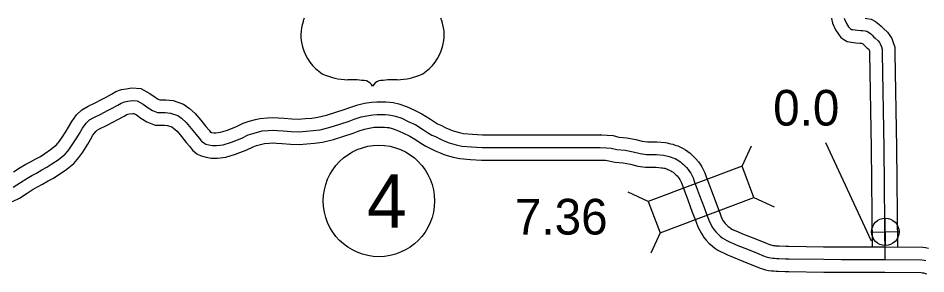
# Model space of a CAD drawing. Extents: x 31699 to 244310, y -8841 to 11474.
# Drawn here: x 136951 to 137668, y 1545 to 1747 of the extents above; entities that cross this region are included whole.
import ezdxf

# ---------------------------------------------------------------- set-up
doc = ezdxf.new("R2010")
doc.units = 0
for name, color, linetype in [('B_Logo', 7, 'Continuous'), ('Level 21', 7, 'Continuous'), ('R_Border Notes', 7, 'Continuous'), ('R_XS_EARTHWORK_STAGE1', 7, 'Continuous'), ('R_XS_EARTHWORK_STAGE2', 7, 'Continuous'), ('S_AREA_CALC', 7, 'Continuous'), ('S_WALL', 7, 'Continuous'), ('S_WALL_ANNOT', 7, 'Continuous')]:
    doc.layers.add(name, color=color, linetype=linetype)

msp = doc.modelspace()

# ---------------------------------------------------------------- linework, layer by layer
for centre, radius, start, end in [((137206, 1733.95), 31.68, 160.95764, 197.38186), ((137221.82, 1730.02), 47.94, 159.15888, 162.69135), ((137240.18, 1730.02), 47.94, 17.30865, 20.84112), ((137256, 1733.95), 31.68, 342.61814, 19.04236), ((137211.15, 1734.04), 36.66, 195.10743, 237.13119), ((137250.85, 1734.04), 36.66, 302.86881, 344.89257), ((137211.84, 1745.58), 47.07, 244.07708, 269.57785), ((137250.16, 1745.58), 47.07, 270.42215, 295.92292), ((137212.93, 1612.31), 86.22, 81.19416, 90.95387), ((137223.71, 1689.61), 8.26, 28.03422, 72.98637), ((137238.29, 1689.61), 8.26, 107.01363, 151.96578), ((137249.07, 1612.31), 86.22, 89.04613, 98.80584)]:
    msp.add_arc(centre, radius, start, end)
at = {"layer": 'B_Logo'}
for points in [[(137603.9, 1747.08), (137604.07, 1746.21), (137605.61, 1742.81), (137607.35, 1740.35), (137608.29, 1739.08), (137608.89, 1738.68), (137609.63, 1738.21), (137610.76, 1738.08), (137614.31, 1737.56), (137617.05, 1737.3)], [(137617.05, 1737.3), (137618.18, 1737.23), (137620.39, 1737.04), (137621.66, 1736.77), (137623.13, 1735.98), (137624.93, 1734.65), (137626.01, 1733.71), (137627.34, 1732.18), (137628.42, 1731.32), (137630.62, 1729.25), (137631.7, 1727.85), (137632.37, 1726.72), (137633.24, 1724.52), (137633.85, 1722.58), (137633.85, 1719.31), (137635.08, 1644.53), (137636.01, 1556.66)], [(136946.85, 1613.69), (136952.7, 1617.46), (136957.65, 1620.59), (136961.82, 1622.96), (136965.35, 1624.84), (136969.71, 1627.35), (136973.64, 1629.37), (136977.53, 1631.99), (136982.47, 1635.19), (136988.03, 1639.75), (136989.94, 1641.83), (136990.9, 1643.07), (136993.67, 1646.99), (136997.38, 1652.74), (136999.31, 1656.15), (137001.62, 1660.12), (137004.53, 1664.17), (137007.16, 1666.75), (137010.75, 1668.76), (137016.32, 1671.31), (137021.47, 1674.12), (137024.61, 1675.71), (137029.64, 1678.45), (137032.37, 1680.09), (137035.06, 1681.13), (137037.65, 1681.5), (137041.16, 1681.97), (137044.98, 1681.72), (137049.67, 1679.24), (137053.52, 1676.39), (137057.07, 1674.19), (137061.14, 1672.68), (137063.74, 1672.65), (137067.07, 1672.71), (137071.29, 1672.21), (137077.03, 1670.23), (137080.05, 1668.08), (137083.65, 1664.82), (137087.64, 1660.1), (137091.49, 1655.31), (137094.01, 1652.27), (137095.91, 1649.88), (137097.56, 1648.54), (137099.26, 1647.67), (137101.62, 1647.03), (137104.51, 1646.54), (137107.71, 1646.47), (137112.88, 1647.21), (137119.54, 1649.07), (137127.62, 1652.33), (137132.65, 1654.86), (137136.33, 1656.14), (137141.02, 1657.33), (137143.72, 1658.1), (137148.58, 1658.49), (137152.7, 1658.66), (137155.84, 1658.51), (137160.26, 1658.09), (137166.61, 1657.67), (137172.82, 1657.44), (137178.41, 1657.8), (137183.99, 1658.29), (137189.69, 1659.04), (137197.42, 1660.95), (137205.12, 1663.46), (137212.56, 1665.89), (137216.44, 1667.24), (137221.97, 1669.13), (137226.46, 1670.11), (137231.23, 1670.9), (137234.56, 1671.09), (137237.62, 1671.08), (137240.96, 1671.01), (137243.57, 1670.78), (137245.51, 1670.52), (137249.15, 1669.73), (137254.08, 1668.06), (137259.25, 1665.59), (137265.16, 1662.82), (137271.31, 1659.05), (137274.53, 1656.71), (137277.81, 1654.83), (137280.66, 1653.54), (137284.81, 1651.5), (137288.27, 1649.97), (137291.45, 1648.76), (137297.19, 1646.98), (137301.49, 1646.15), (137309.32, 1645.46), (137317.54, 1644.91), (137324.27, 1644.98), (137408.61, 1645.09), (137411.02, 1644.92)], [(137411.02, 1644.92), (137415.89, 1644.85), (137419.57, 1644.46), (137424.21, 1643.37), (137430.64, 1642.82), (137437.03, 1641.47), (137442.48, 1640.22), (137447.5, 1639.55), (137452.64, 1639.42), (137455.45, 1639.36)], [(137455.45, 1639.36), (137460.89, 1638.94), (137462.15, 1638.74), (137463.45, 1638.47), (137464.41, 1638.26), (137465.5, 1637.96), (137466.96, 1637.48), (137468.38, 1636.95), (137470.1, 1636.17), (137471.6, 1635.43), (137473.02, 1634.56), (137474.37, 1633.7), (137475.57, 1632.74), (137476.83, 1631.64), (137478.15, 1630.36), (137479.19, 1629.31), (137480.6, 1627.58), (137481.58, 1626.15), (137482.57, 1624.66), (137483.55, 1622.72), (137484.41, 1620.96), (137485.3, 1618.49), (137487.17, 1613.5), (137489.48, 1607.2), (137493.14, 1597.56), (137495.05, 1592.46), (137496.09, 1589.75), (137497.44, 1586.23), (137498.55, 1583.88), (137499.47, 1582.21), (137500.98, 1580), (137502.27, 1578.42), (137504.11, 1576.45), (137505.77, 1574.99), (137507.47, 1573.67), (137509.16, 1572.54), (137511.06, 1571.49), (137513.09, 1570.51), (137515.53, 1569.4), (137519.79, 1567.67), (137527.48, 1564.6), (137535.92, 1561.21), (137539.33, 1559.78), (137540.83, 1559.21), (137542.25, 1558.73), (137544.15, 1558.23), (137545.86, 1557.83), (137547.52, 1557.59), (137548.78, 1557.49), (137550.49, 1557.39), (137552.07, 1557.34), (137557.45, 1557.13), (137560.12, 1557.1), (137587.63, 1556.86)], [(137587.63, 1556.86), (137601.81, 1556.55)], [(137601.81, 1556.55), (137636.01, 1556.66)], [(137636.01, 1556.66), (137665.27, 1556.19), (137666.94, 1556), (137668.41, 1555.8)]]:
    msp.add_lwpolyline(points, dxfattribs=at)
at = {"layer": 'Level 21'}
for p, q in [((137636.59, 1567.54), (137636.09, 1589.24)), ((137625.49, 1578.14), (137647.19, 1578.64))]:
    msp.add_line(p, q, dxfattribs=at)
msp.add_circle((137636.34, 1578.39), 10.85, dxfattribs=at)
at = {"layer": 'R_Border Notes'}
msp.add_circle((137236.06, 1602.8), 44, dxfattribs=at)
at = {"layer": 'R_XS_EARTHWORK_STAGE1'}
for p, q in [((137523.17, 1630.2), (137530.46, 1646.22)), ((137449, 1602.43), (137432.98, 1609.71)), ((137532.43, 1605.48), (137548.45, 1598.19)), ((137458.26, 1577.7), (137450.97, 1561.68))]:
    msp.add_line(p, q, dxfattribs=at)
msp.add_lwpolyline([(137523.17, 1630.2), (137449, 1602.43), (137458.26, 1577.7), (137532.43, 1605.48)], close=True, dxfattribs=at)
at = {"layer": 'R_XS_EARTHWORK_STAGE2'}
msp.add_line((137616.1, 1727.34), (137616.48, 1727.31), dxfattribs=at)
for points in [[(137593.72, 1747.08), (137593.78, 1746.75), (137594.47, 1743.16), (137596.9, 1737.82), (137599.25, 1734.48), (137601.3, 1731.72), (137603.46, 1730.29), (137606.21, 1728.54), (137609.46, 1728.17), (137613.1, 1727.63), (137616.1, 1727.34)], [(137620.38, 1747.08), (137621.85, 1746.95), (137625.13, 1746.27), (137628.5, 1744.44), (137631.19, 1742.45), (137633.09, 1740.81), (137634.3, 1739.41), (137634.98, 1738.87), (137638.06, 1735.99), (137640, 1733.46), (137641.37, 1731.13), (137642.67, 1727.86), (137643.84, 1724.12), (137643.85, 1719.4), (137645.08, 1644.66), (137645.9, 1566.87)], [(137616.48, 1727.31), (137617.46, 1727.26), (137618.19, 1727.19), (137618.68, 1726.84), (137618.92, 1726.62), (137620.38, 1724.95), (137621.85, 1723.76), (137623.19, 1722.51), (137623.37, 1722.27), (137623.81, 1721.17), (137623.85, 1721.04), (137623.85, 1719.22), (137625.08, 1644.39), (137625.89, 1567.2)]]:
    msp.add_lwpolyline(points, dxfattribs=at)
at = {"layer": 'S_AREA_CALC'}
for p, q in [((137411.73, 1654.9), (137411.17, 1654.92)), ((137410.3, 1634.95), (137410.86, 1634.92))]:
    msp.add_line(p, q, dxfattribs=at)
for points in [[(136947.32, 1625.89), (136952.5, 1629.17), (136957, 1631.73), (136960.51, 1633.59), (136964.93, 1636.13), (136968.53, 1637.99), (136972.02, 1640.34), (136976.56, 1643.28), (136981.15, 1647.04), (136982.29, 1648.28), (136982.85, 1649.01), (136985.39, 1652.59), (136988.82, 1657.91), (136990.64, 1661.13), (136993.22, 1665.56), (136996.91, 1670.71), (137001.12, 1674.82), (137006.21, 1677.68), (137011.83, 1680.26), (137016.82, 1682.97), (137019.96, 1684.57), (137024.67, 1687.13), (137027.96, 1689.11), (137032.52, 1690.87), (137036.28, 1691.41), (137040.82, 1692.02), (137047.76, 1691.56), (137055.02, 1687.72), (137059.14, 1684.67), (137061.49, 1683.22), (137062.99, 1682.66), (137063.7, 1682.65), (137067.56, 1682.72), (137073.53, 1682.01), (137081.66, 1679.22), (137086.34, 1675.88), (137090.86, 1671.78), (137095.35, 1666.46), (137099.24, 1661.64), (137101.79, 1658.57), (137103.01, 1657.01), (137103.77, 1656.81), (137105.46, 1656.52), (137107.12, 1656.48), (137110.82, 1657.01), (137116.32, 1658.55), (137123.49, 1661.44), (137128.74, 1664.09), (137133.46, 1665.73), (137138.42, 1666.98), (137141.93, 1667.99), (137147.98, 1668.48), (137152.74, 1668.66), (137156.55, 1668.49), (137161.07, 1668.05), (137167.12, 1667.66), (137172.68, 1667.46), (137177.66, 1667.77), (137182.9, 1668.23), (137187.83, 1668.88), (137194.67, 1670.57), (137202.02, 1672.96), (137209.36, 1675.36), (137213.18, 1676.69), (137219.28, 1678.78), (137224.58, 1679.93), (137230.12, 1680.85), (137234.28, 1681.09), (137237.75, 1681.08), (137241.51, 1681), (137244.67, 1680.72), (137247.24, 1680.38), (137251.83, 1679.38), (137257.86, 1677.33), (137263.52, 1674.63), (137269.9, 1671.64), (137276.86, 1667.38), (137279.97, 1665.12), (137282.36, 1663.75), (137284.93, 1662.59), (137289.04, 1660.57), (137292.07, 1659.22), (137294.71, 1658.22), (137299.62, 1656.7), (137302.88, 1656.07), (137310.09, 1655.43), (137317.82, 1654.92), (137324.21, 1654.98), (137408.96, 1655.1), (137411.73, 1654.9)], [(136946.42, 1602.28), (136951.82, 1604.99), (136958.09, 1609.03), (136962.79, 1612.02), (136966.64, 1614.2), (136970.19, 1616.08), (136974.5, 1618.56), (136978.74, 1620.75), (136983.04, 1623.65), (136988.38, 1627.11), (136994.91, 1632.46), (136997.6, 1635.38), (136998.94, 1637.13), (137001.96, 1641.38), (137005.94, 1647.57), (137007.99, 1651.17), (137010.03, 1654.68), (137012.15, 1657.64), (137013.21, 1658.67), (137015.29, 1659.84), (137020.8, 1662.37), (137026.13, 1665.27), (137029.26, 1666.86), (137034.6, 1669.77), (137036.78, 1671.08), (137037.61, 1671.4), (137039.02, 1671.6), (137041.51, 1671.93), (137042.19, 1671.89), (137044.33, 1670.75), (137047.9, 1668.1), (137052.66, 1665.16), (137059.28, 1662.7), (137063.77, 1662.65), (137066.57, 1662.7), (137069.05, 1662.41), (137072.41, 1661.25), (137073.77, 1660.28), (137076.44, 1657.86), (137079.92, 1653.74), (137083.75, 1648.98), (137086.24, 1645.98), (137088.76, 1642.8), (137092.09, 1640.11), (137095.64, 1638.29), (137099.47, 1637.25), (137103.56, 1636.56), (137108.31, 1636.45), (137114.95, 1637.4), (137122.77, 1639.59), (137131.74, 1643.21), (137136.56, 1645.63), (137139.21, 1646.55), (137143.62, 1647.67), (137145.52, 1648.21), (137149.17, 1648.51), (137152.67, 1648.65), (137155.13, 1648.53), (137159.45, 1648.12), (137166.1, 1647.68), (137172.96, 1647.43), (137179.16, 1647.83), (137185.08, 1648.34), (137191.56, 1649.2), (137200.17, 1651.33), (137208.22, 1653.95), (137215.76, 1656.41), (137219.7, 1657.79), (137224.65, 1659.48), (137228.34, 1660.28), (137232.35, 1660.94), (137234.83, 1661.09), (137237.5, 1661.08), (137240.42, 1661.02), (137242.47, 1660.84), (137243.79, 1660.66), (137246.46, 1660.08), (137250.3, 1658.78), (137254.97, 1656.55), (137260.41, 1654), (137265.75, 1650.73), (137269.09, 1648.3), (137273.25, 1645.92), (137276.39, 1644.5), (137280.57, 1642.44), (137284.46, 1640.72), (137288.19, 1639.3), (137294.75, 1637.27), (137300.09, 1636.24), (137308.54, 1635.49), (137317.26, 1634.91), (137324.32, 1634.98), (137408.26, 1635.09), (137410.3, 1634.95)], [(137411.17, 1654.92), (137416.49, 1654.84), (137421.24, 1654.34), (137425.79, 1653.27), (137432.1, 1652.73), (137439.18, 1651.24), (137444.26, 1650.07), (137448.29, 1649.53), (137452.87, 1649.41), (137455.64, 1649.36)], [(137455.64, 1649.36), (137462.3, 1648.85), (137463.99, 1648.57), (137465.52, 1648.25), (137466.77, 1647.99), (137468.39, 1647.54), (137470.29, 1646.92), (137472.21, 1646.19), (137474.37, 1645.21), (137476.44, 1644.19), (137478.32, 1643.04), (137480.19, 1641.84), (137481.98, 1640.42), (137483.61, 1638.99), (137485.16, 1637.48), (137486.63, 1636.02), (137488.62, 1633.57), (137489.88, 1631.73), (137491.23, 1629.69), (137492.5, 1627.18), (137493.63, 1624.86), (137494.69, 1621.94), (137496.55, 1616.97), (137498.85, 1610.7), (137502.5, 1601.09), (137504.4, 1596.01), (137505.43, 1593.34), (137506.65, 1590.16), (137507.46, 1588.43), (137508, 1587.46), (137508.99, 1586), (137509.8, 1585.01), (137511.08, 1583.64), (137512.16, 1582.7), (137513.34, 1581.78), (137514.35, 1581.09), (137515.65, 1580.38), (137517.34, 1579.56), (137519.48, 1578.59), (137523.52, 1576.95), (137531.2, 1573.89), (137539.72, 1570.46), (137543.03, 1569.07), (137544.2, 1568.63), (137545.14, 1568.31), (137546.57, 1567.93), (137547.72, 1567.66), (137548.64, 1567.53), (137549.45, 1567.47), (137550.93, 1567.38), (137552.42, 1567.34), (137557.69, 1567.13), (137560.2, 1567.1), (137587.57, 1566.47)], [(137410.86, 1634.92), (137415.28, 1634.86), (137417.9, 1634.58), (137422.64, 1633.47), (137429.17, 1632.91), (137434.87, 1631.71), (137440.69, 1630.37), (137446.71, 1629.57), (137452.42, 1629.42), (137455.25, 1629.36)], [(137455.25, 1629.36), (137459.49, 1629.04), (137460.32, 1628.91), (137461.38, 1628.68), (137462.04, 1628.54), (137462.61, 1628.38), (137463.63, 1628.05), (137464.54, 1627.71), (137465.82, 1627.13), (137466.77, 1626.66), (137467.71, 1626.08), (137468.54, 1625.55), (137469.15, 1625.07), (137470.05, 1624.28), (137471.13, 1623.23), (137471.75, 1622.61), (137472.58, 1621.59), (137473.29, 1620.56), (137473.91, 1619.63), (137474.6, 1618.26), (137475.19, 1617.06), (137475.91, 1615.03), (137477.8, 1610.02), (137480.11, 1603.71), (137483.78, 1594.04), (137485.7, 1588.92), (137486.76, 1586.16), (137488.24, 1582.31), (137489.64, 1579.33), (137490.95, 1576.96), (137492.96, 1574.01), (137494.74, 1571.83), (137497.14, 1569.27), (137499.39, 1567.29), (137501.6, 1565.56), (137503.96, 1563.98), (137506.48, 1562.6), (137508.84, 1561.46), (137511.57, 1560.22), (137516.05, 1558.39), (137523.76, 1555.32), (137532.12, 1551.96), (137535.63, 1550.48), (137537.47, 1549.79), (137539.36, 1549.15), (137541.73, 1548.52), (137543.99, 1548), (137546.4, 1547.64), (137548.11, 1547.51), (137550.05, 1547.4), (137551.72, 1547.35), (137557.2, 1547.13), (137560.03, 1547.1), (137587.69, 1546.47)], [(137587.57, 1566.47), (137601.75, 1566.55)], [(137601.78, 1566.55), (137635.97, 1566.66)], [(137636.16, 1566.66), (137665.93, 1566.18), (137668.19, 1565.92), (137670.54, 1565.6)], [(137587.69, 1546.47), (137601.86, 1546.55)], [(137601.84, 1546.55), (137636.04, 1546.66)], [(137635.85, 1546.66), (137664.6, 1546.2), (137665.69, 1546.08), (137666.27, 1546), (137666.51, 1545.92), (137668.98, 1545.26)]]:
    msp.add_lwpolyline(points, dxfattribs=at)
at = {"layer": 'S_WALL_ANNOT'}
msp.add_line((137589.04, 1648.97), (137625.16, 1571.39), dxfattribs=at)

# ---------------------------------------------------------------- texts
at = {"layer": 'R_Border Notes'}
msp.add_text('4', height=42.24, dxfattribs=at).set_placement((137226.61, 1581.68))
at = {"layer": 'S_WALL'}
msp.add_text('7.36', height=28.16, dxfattribs=at).set_placement((137343.54, 1576.28))
at = {"layer": 'S_WALL_ANNOT'}
msp.add_text('0.0', height=28.16, dxfattribs=at).set_placement((137547.68, 1662.29))

doc.saveas('drawing.dxf')
